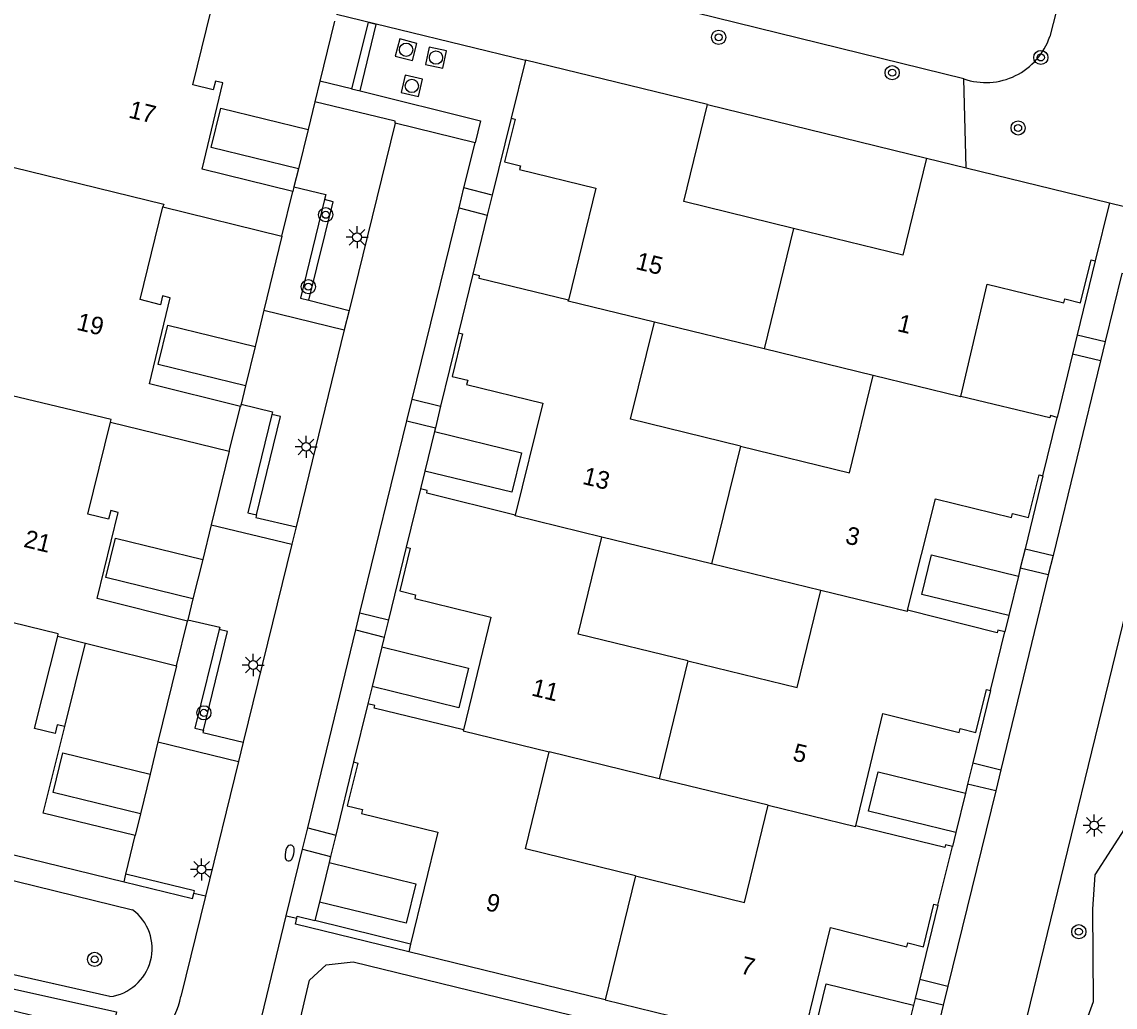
# Model space of a CAD drawing. Extents: x 128999 to 131010, y 395498 to 399007.
# Drawn here: x 129160.6 to 129222.4, y 397917.4 to 397973.1 of the extents above; entities that cross this region are included whole.
import ezdxf

# ---------------------------------------------------------------- set-up
doc = ezdxf.new("R2010")
doc.units = 0
for name, color, linetype in [('gg-afsc-muur', 7, 'Continuous'), ('gg-anno-huisnummerreeks BGT', 7, 'Continuous'), ('gg-bbg-gedigitaliseerde bebouwing', 7, 'Continuous'), ('gg-bbg-hoofdgebouw', 7, 'Continuous'), ('gg-bbg-luifel en loopbrug', 7, 'Continuous'), ('gg-bbg-tussenscheiding', 7, 'Continuous'), ('gg-knt-bovenkant onderkant talud', 7, 'Continuous'), ('gg-knt-verharding', 7, 'Continuous'), ('gg-kntw-bovenkant insteek waterloop', 7, 'Continuous'), ('gg-kntw-wadi', 7, 'Continuous'), ('gt-grn-groengrens', 7, 'Continuous'), ('gt-symb-boom', 7, 'Continuous'), ('gt-symb-brandkraan', 7, 'Continuous'), ('gt-symb-lichtmast', 7, 'Continuous'), ('gt-symb-rioolschacht', 7, 'Continuous')]:
    doc.layers.add(name, color=color, linetype=linetype)

# ---------------------------------------------------------------- blocks, each defined once
blk = doc.blocks.new('gt0-BOOM')
at = {"layer": 'gt-symb-boom'}
for radius in [0.4, 0.2]:
    blk.add_circle((0, 0), radius, dxfattribs=at)
blk = doc.blocks.new('gt0-LMAST')
at = {"layer": 'gt-symb-lichtmast'}
for p, q in [((-0.005, 0.246), (-0.005, 0.621)), ((-0.182, 0.173), (-0.447, 0.438)), ((0.172, 0.173), (0.437, 0.438)), ((-0.255, -0.004), (-0.63, -0.004)), ((-0.182, -0.181), (-0.447, -0.446)), ((-0.005, -0.254), (-0.005, -0.629)), ((0.437, -0.446), (0.172, -0.181)), ((0.245, -0.004), (0.62, -0.004))]:
    blk.add_line(p, q, dxfattribs=at)
blk.add_circle((-0.005, -0.004), 0.25, dxfattribs=at)
blk = doc.blocks.new('gt0-BR')
at = {"layer": 'gt-symb-brandkraan'}
for centre, radius, start, end in [((-0.244, 0), 0.206, 107.56694, 252.43307), ((0.599, -2.664), 3, 106.89205, 107.56694), ((0, -0.691), 0.938, 73.10799, 106.89205), ((-0.599, -2.664), 3, 72.43309, 73.10799), ((0.244, 0), 0.206, 287.56695, 72.43309), ((0.599, 2.664), 3, 252.43307, 253.10797), ((0, 0.691), 0.938, 253.10797, 286.89206), ((-0.599, 2.664), 3, 286.89206, 287.56695)]:
    blk.add_arc(centre, radius, start, end, dxfattribs=at)
blk = doc.blocks.new('gt0-RS')
at = {"layer": 'gt-symb-rioolschacht'}
blk.add_lwpolyline([(-0.5, -0.5), (0.5, -0.5), (0.5, 0.5), (-0.5, 0.5)], close=True, dxfattribs=at)
blk.add_circle((0, 0), 0.375, dxfattribs=at)

msp = doc.modelspace()

# ---------------------------------------------------------------- linework, layer by layer
at = {"layer": 'gg-afsc-muur'}
for p, q in [((129199.364, 397968.381), (129211.74, 397965.357)), ((129182.583, 397920.925), (129177.168, 397922.248))]:
    msp.add_line(p, q, dxfattribs=at)
for points in [[(129170.329, 397923.775), (129170.368, 397923.933), (129166.493, 397924.878)], [(129166.39, 397924.44), (129170.26, 397923.493), (129170.329, 397923.775)], [(129182.477, 397920.49), (129176.068, 397922.056), (129176.146, 397922.38)], [(129176.146, 397922.38), (129176.172, 397922.491), (129177.168, 397922.248)]]:
    msp.add_lwpolyline(points, dxfattribs=at)
at = {"layer": 'gg-bbg-gedigitaliseerde bebouwing'}
for p, q in [((129202.565, 397954.563), (129196.358, 397956.077)), ((129208.735, 397953.058), (129202.565, 397954.563)), ((129199.595, 397942.412), (129193.387, 397943.926)), ((129205.764, 397940.907), (129199.595, 397942.412)), ((129196.627, 397930.271), (129190.419, 397931.785)), ((129202.796, 397928.766), (129196.627, 397930.271))]:
    msp.add_line(p, q, dxfattribs=at)
for points in [[(129201.224, 397949.075), (129195.017, 397950.589), (129196.358, 397956.077)], [(129201.224, 397949.075), (129207.394, 397947.57), (129208.735, 397953.058)], [(129198.253, 397936.924), (129192.046, 397938.438), (129193.387, 397943.926)], [(129198.253, 397936.924), (129204.423, 397935.419), (129205.764, 397940.907)], [(129195.285, 397924.783), (129189.078, 397926.297), (129190.419, 397931.785)], [(129195.285, 397924.783), (129201.455, 397923.278), (129202.796, 397928.766)]]:
    msp.add_lwpolyline(points, dxfattribs=at)
at = {"layer": 'gg-bbg-hoofdgebouw'}
for p, q in [((129189.077, 397970.894), (129188.266, 397967.615)), ((129199.364, 397968.381), (129189.077, 397970.894)), ((129211.74, 397965.357), (129213.987, 397964.808)), ((129213.987, 397964.808), (129222.076, 397962.832)), ((129175.31, 397960.948), (129175.927, 397963.474)), ((129168.585, 397962.591), (129175.31, 397960.948)), ((129222.076, 397962.832), (129221.272, 397959.543)), ((129186.095, 397958.791), (129185.292, 397955.478)), ((129172.335, 397948.777), (129172.967, 397951.305)), ((129218.322, 397947.392), (129219.133, 397950.687)), ((129165.613, 397950.419), (129172.335, 397948.777)), ((129183.138, 397946.657), (129182.331, 397943.353)), ((129169.349, 397936.658), (129169.974, 397939.181)), ((129162.635, 397938.336), (129164.216, 397937.941)), ((129215.355, 397935.252), (129216.165, 397938.571)), ((129164.216, 397937.941), (129169.349, 397936.658)), ((129180.168, 397934.511), (129179.362, 397931.217)), ((129149.512, 397928.567), (129166.39, 397924.44)), ((129166.493, 397924.878), (129167.008, 397927.06)), ((129212.388, 397923.128), (129213.208, 397926.437)), ((129166.39, 397924.44), (129166.493, 397924.878)), ((129182.583, 397920.925), (129182.477, 397920.49)), ((129193.572, 397917.778), (129182.477, 397920.49)), ((129193.572, 397917.778), (129204.662, 397915.068))]:
    msp.add_line(p, q, dxfattribs=at)
for points in [[(129175.927, 397963.474), (129170.806, 397964.735), (129171.975, 397969.605), (129171.548, 397969.709), (129171.427, 397969.214), (129170.271, 397969.496), (129171.55, 397974.732)], [(129204.231, 397961.376), (129198.023, 397962.892), (129199.364, 397968.381)], [(129188.266, 397967.615), (129188.486, 397967.56), (129187.898, 397965.147), (129188.789, 397964.916), (129188.734, 397964.703), (129193.047, 397963.649), (129191.5, 397957.316)], [(129211.74, 397965.357), (129210.399, 397959.869), (129204.231, 397961.376)], [(129172.967, 397951.305), (129167.829, 397952.589), (129168.993, 397957.46), (129168.565, 397957.562), (129168.447, 397957.066), (129167.289, 397957.367), (129168.585, 397962.591)], [(129213.676, 397951.883), (129215.179, 397958.232), (129219.512, 397957.176), (129219.566, 397957.389), (129220.445, 397957.167), (129221.039, 397959.6), (129221.272, 397959.543)], [(129191.5, 397957.316), (129186.448, 397958.55), (129186.484, 397958.696), (129186.095, 397958.791)], [(129185.292, 397955.478), (129185.516, 397955.424), (129184.927, 397953.011), (129185.821, 397952.793), (129185.746, 397952.555), (129190.053, 397951.502), (129188.495, 397945.172)], [(129219.133, 397950.687), (129218.759, 397950.802), (129218.718, 397950.668), (129213.676, 397951.883)], [(129169.974, 397939.181), (129164.866, 397940.464), (129166.056, 397945.326), (129165.636, 397945.429), (129165.515, 397944.934), (129164.342, 397945.217), (129165.613, 397950.419)], [(129210.676, 397939.805), (129212.243, 397946.083), (129216.549, 397945.04), (129216.603, 397945.254), (129217.5, 397945.03), (129218.102, 397947.449), (129218.322, 397947.392)], [(129188.495, 397945.172), (129183.49, 397946.407), (129183.52, 397946.557), (129183.138, 397946.657)], [(129182.331, 397943.353), (129182.554, 397943.298), (129181.971, 397940.89), (129182.865, 397940.672), (129182.813, 397940.458), (129187.126, 397939.404), (129185.569, 397933.031)], [(129216.165, 397938.571), (129215.777, 397938.669), (129215.74, 397938.524), (129210.676, 397939.805)], [(129163.036, 397933.216), (129162.609, 397933.323), (129162.486, 397932.828), (129161.331, 397933.116), (129162.635, 397938.336)], [(129207.738, 397927.607), (129209.273, 397933.954), (129213.58, 397932.875), (129213.636, 397933.104), (129214.535, 397932.887), (129215.126, 397935.308), (129215.355, 397935.252)], [(129185.569, 397933.031), (129180.516, 397934.265), (129180.554, 397934.41), (129180.168, 397934.511)], [(129167.008, 397927.06), (129161.814, 397928.324), (129163.036, 397933.216)], [(129179.362, 397931.217), (129179.591, 397931.156), (129178.996, 397928.739), (129179.87, 397928.526), (129179.815, 397928.302), (129184.128, 397927.249), (129182.583, 397920.925)], [(129213.208, 397926.437), (129212.82, 397926.535), (129212.784, 397926.39), (129207.738, 397927.607)], [(129204.776, 397915.535), (129206.317, 397921.852), (129210.624, 397920.773), (129210.677, 397920.986), (129211.567, 397920.763), (129212.165, 397923.183), (129212.388, 397923.128)]]:
    msp.add_lwpolyline(points, dxfattribs=at)
at = {"layer": 'gg-bbg-luifel en loopbrug'}
for p, q in [((129176.786, 397966.979), (129176.239, 397964.745)), ((129173.794, 397954.709), (129173.251, 397952.474)), ((129183.929, 397949.896), (129183.384, 397947.662)), ((129170.831, 397942.664), (129170.281, 397940.431)), ((129216.935, 397941.721), (129216.389, 397939.487)), ((129163.036, 397933.216), (129164.216, 397937.941)), ((129180.953, 397937.718), (129180.406, 397935.484)), ((129167.853, 397930.523), (129167.308, 397928.288)), ((129213.944, 397929.461), (129213.4, 397927.226)), ((129177.97, 397925.529), (129177.424, 397923.295)), ((129211, 397917.465), (129210.455, 397915.231))]:
    msp.add_line(p, q, dxfattribs=at)
for points in [[(129176.239, 397964.745), (129171.312, 397965.95), (129171.859, 397968.184), (129176.786, 397966.979)], [(129173.251, 397952.474), (129168.309, 397953.683), (129168.855, 397955.917), (129173.794, 397954.709)], [(129183.929, 397949.896), (129188.841, 397948.695), (129188.295, 397946.461), (129183.384, 397947.662)], [(129170.281, 397940.431), (129165.359, 397941.635), (129165.906, 397943.869), (129170.831, 397942.664)], [(129216.389, 397939.487), (129211.471, 397940.69), (129212.017, 397942.924), (129216.935, 397941.721)], [(129180.953, 397937.718), (129185.86, 397936.517), (129185.313, 397934.283), (129180.406, 397935.484)], [(129167.308, 397928.288), (129162.386, 397929.492), (129162.932, 397931.726), (129167.853, 397930.523)], [(129213.4, 397927.226), (129208.47, 397928.433), (129209.016, 397930.667), (129213.944, 397929.461)], [(129177.97, 397925.529), (129182.875, 397924.329), (129182.329, 397922.095), (129177.424, 397923.295)], [(129210.455, 397915.231), (129205.532, 397916.435), (129206.079, 397918.669), (129211, 397917.465)]]:
    msp.add_lwpolyline(points, dxfattribs=at)
at = {"layer": 'gg-bbg-tussenscheiding'}
for p, q in [((129204.231, 397961.376), (129202.565, 397954.563)), ((129201.224, 397949.075), (129199.595, 397942.412)), ((129198.253, 397936.924), (129196.627, 397930.271)), ((129195.285, 397924.783), (129193.572, 397917.778))]:
    msp.add_line(p, q, dxfattribs=at)
for points in [[(129158.232, 397965.298), (129168.625, 397962.753), (129168.585, 397962.591)], [(129196.358, 397956.077), (129191.487, 397957.265), (129191.5, 397957.316)], [(129165.613, 397950.419), (129165.649, 397950.571), (129155.239, 397953.072)], [(129213.676, 397951.883), (129213.669, 397951.855), (129208.735, 397953.058)], [(129193.387, 397943.926), (129188.483, 397945.122), (129188.495, 397945.172)], [(129162.635, 397938.336), (129162.664, 397938.456), (129146.074, 397942.519)], [(129210.676, 397939.805), (129210.654, 397939.715), (129205.764, 397940.907)], [(129185.569, 397933.031), (129185.554, 397932.972), (129190.419, 397931.785)], [(129202.796, 397928.766), (129207.728, 397927.564), (129207.738, 397927.607)]]:
    msp.add_lwpolyline(points, dxfattribs=at)
at = {"layer": 'gg-knt-bovenkant onderkant talud'}
for p, q in [((129213.845, 397969.831), (129084.364, 398001.765)), ((129219.356, 397974.735), (129218.711, 397972.225))]:
    msp.add_line(p, q, dxfattribs=at)
msp.add_arc((129215.087, 397973.449), 3.825, 251.05759, 341.33542, dxfattribs=at)
at = {"layer": 'gg-knt-verharding'}
for p, q in [((129178.282, 397973.088), (129177.451, 397969.695)), ((129178.387, 397973.497), (129189.077, 397970.894)), ((129177.451, 397969.695), (129177.168, 397968.538)), ((129179.242, 397969.267), (129177.451, 397969.695)), ((129179.242, 397969.267), (129179.73, 397969.154)), ((129177.168, 397968.538), (129176.786, 397966.979)), ((129188.266, 397967.615), (129187.193, 397963.255)), ((129181.7, 397967.33), (129179.111, 397956.746)), ((129186.224, 397966.225), (129181.7, 397967.33)), ((129185.594, 397963.669), (129186.224, 397966.225)), ((129176.239, 397964.745), (129175.99, 397963.731)), ((129175.99, 397963.731), (129175.927, 397963.474)), ((129185.318, 397962.544), (129185.594, 397963.669)), ((129187.193, 397963.255), (129185.594, 397963.669)), ((129187.193, 397963.255), (129186.917, 397962.135)), ((129182.666, 397951.725), (129185.318, 397962.544)), ((129185.318, 397962.544), (129186.917, 397962.135)), ((129186.917, 397962.135), (129186.095, 397958.791)), ((129175.31, 397960.948), (129174.291, 397956.752)), ((129221.272, 397959.543), (129220.264, 397955.369)), ((129176.836, 397957.315), (129179.111, 397956.746)), ((129174.291, 397956.752), (129173.794, 397954.709)), ((129174.291, 397956.752), (129178.835, 397955.643)), ((129179.111, 397956.746), (129178.835, 397955.643)), ((129178.835, 397955.643), (129176.106, 397944.506)), ((129185.292, 397955.478), (129184.28, 397951.332)), ((129220.264, 397955.369), (129219.998, 397954.27)), ((129220.264, 397955.369), (129221.843, 397954.977)), ((129221.843, 397954.977), (129221.58, 397953.898)), ((129221.58, 397953.898), (129218.892, 397942.883)), ((129219.998, 397954.27), (129219.133, 397950.687)), ((129221.58, 397953.898), (129219.998, 397954.27)), ((129215.907, 397910.527), (129226.181, 397952.719)), ((129173.251, 397952.474), (129173.001, 397951.444)), ((129173.001, 397951.444), (129172.967, 397951.305)), ((129182.364, 397950.493), (129182.666, 397951.725)), ((129182.666, 397951.725), (129184.28, 397951.332)), ((129184.28, 397951.332), (129183.98, 397950.104)), ((129179.714, 397939.645), (129182.364, 397950.493)), ((129182.364, 397950.493), (129183.98, 397950.104)), ((129183.98, 397950.104), (129183.929, 397949.896)), ((129172.335, 397948.777), (129171.314, 397944.629)), ((129183.384, 397947.662), (129183.138, 397946.657)), ((129218.322, 397947.392), (129217.312, 397943.261)), ((129171.314, 397944.629), (129170.831, 397942.664)), ((129171.314, 397944.629), (129175.865, 397943.522)), ((129176.106, 397944.506), (129175.865, 397943.522)), ((129175.865, 397943.522), (129173.115, 397932.339)), ((129182.331, 397943.353), (129181.328, 397939.255)), ((129217.312, 397943.261), (129217.044, 397942.166)), ((129217.312, 397943.261), (129218.892, 397942.883)), ((129218.892, 397942.883), (129218.626, 397941.792)), ((129217.044, 397942.166), (129216.935, 397941.721)), ((129218.626, 397941.792), (129217.044, 397942.166)), ((129218.626, 397941.792), (129215.945, 397930.78)), ((129170.281, 397940.431), (129169.993, 397939.259)), ((129179.481, 397938.686), (129179.714, 397939.645)), ((129179.714, 397939.645), (129181.328, 397939.255)), ((129169.993, 397939.259), (129169.974, 397939.181)), ((129181.328, 397939.255), (129181.087, 397938.267)), ((129216.389, 397939.487), (129216.165, 397938.571)), ((129176.764, 397927.497), (129179.481, 397938.686)), ((129179.481, 397938.686), (129181.087, 397938.267)), ((129181.087, 397938.267), (129180.953, 397937.718)), ((129169.349, 397936.658), (129168.3, 397932.355)), ((129180.406, 397935.484), (129180.168, 397934.511)), ((129215.355, 397935.252), (129214.359, 397931.164)), ((129168.3, 397932.355), (129167.853, 397930.523)), ((129168.3, 397932.355), (129172.851, 397931.246)), ((129173.115, 397932.339), (129172.851, 397931.246)), ((129172.851, 397931.246), (129170.98, 397923.623)), ((129179.362, 397931.217), (129178.35, 397927.079)), ((129214.359, 397931.164), (129214.065, 397929.96)), ((129214.359, 397931.164), (129215.945, 397930.78)), ((129215.945, 397930.78), (129215.652, 397929.577)), ((129214.065, 397929.96), (129213.944, 397929.461)), ((129215.652, 397929.577), (129214.065, 397929.96)), ((129215.652, 397929.577), (129212.951, 397918.55)), ((129167.308, 397928.288), (129167.008, 397927.06)), ((129176.472, 397926.295), (129176.764, 397927.497)), ((129176.764, 397927.497), (129178.35, 397927.079)), ((129213.4, 397927.226), (129213.208, 397926.437)), ((129178.35, 397927.079), (129178.056, 397925.879)), ((129175.556, 397922.519), (129176.472, 397926.295)), ((129176.472, 397926.295), (129178.056, 397925.879)), ((129178.056, 397925.879), (129177.97, 397925.529)), ((129170.98, 397923.623), (129169.596, 397917.966)), ((129170.98, 397923.623), (129170.329, 397923.775)), ((129177.424, 397923.295), (129177.168, 397922.248)), ((129212.388, 397923.128), (129211.36, 397918.94)), ((129174.176, 397916.836), (129175.556, 397922.519)), ((129175.556, 397922.519), (129176.146, 397922.38)), ((129211.36, 397918.94), (129211.094, 397917.849)), ((129211.36, 397918.94), (129212.951, 397918.55)), ((129212.951, 397918.55), (129212.686, 397917.47)), ((129211.094, 397917.849), (129211, 397917.465)), ((129212.686, 397917.47), (129211.094, 397917.849)), ((129212.686, 397917.47), (129211.681, 397913.358))]:
    msp.add_line(p, q, dxfattribs=at)
for points in [[(129179.73, 397969.154), (129180.629, 397972.911), (129180.179, 397973.021), (129179.242, 397969.267)], [(129179.73, 397969.154), (129186.539, 397967.46), (129186.224, 397966.225)], [(129181.7, 397967.33), (129181.718, 397967.439), (129177.168, 397968.538)], [(129175.99, 397963.731), (129177.792, 397963.29), (129177.721, 397963.007)], [(129177.721, 397963.007), (129176.359, 397957.432), (129176.836, 397957.315)], [(129176.836, 397957.315), (129178.205, 397962.888), (129177.721, 397963.007)], [(129222.076, 397962.832), (129230.327, 397960.816), (129228.227, 397952.219)], [(129226.181, 397952.719), (129227.394, 397957.701), (129222.781, 397958.827), (129221.843, 397954.977)], [(129173.001, 397951.444), (129174.78, 397951), (129174.744, 397950.851)], [(129174.744, 397950.851), (129173.376, 397945.306), (129173.873, 397945.196)], [(129173.873, 397945.196), (129175.225, 397950.744), (129174.744, 397950.851)], [(129173.873, 397945.196), (129173.829, 397945.044), (129176.106, 397944.506)], [(129169.993, 397939.259), (129171.801, 397938.827), (129171.766, 397938.704)], [(129171.766, 397938.704), (129170.392, 397933.127), (129170.871, 397933.013)], [(129170.871, 397933.013), (129172.233, 397938.59), (129171.766, 397938.704)], [(129170.871, 397933.013), (129170.84, 397932.88), (129173.115, 397932.339)]]:
    msp.add_lwpolyline(points, dxfattribs=at)
msp.add_arc((129163.992, 397919.191), 5.737, 304.13745, 347.66813, dxfattribs=at)
at = {"layer": 'gg-kntw-bovenkant insteek waterloop'}
msp.add_lwpolyline([(129219.668, 397913.531), (129221.179, 397917.676), (129221.144, 397922.901), (129221.272, 397924.832), (129223.117, 397927.694), (129224.472, 397932.934), (129224.33, 397936.178), (129226.855, 397947.951), (129228.833, 397951.861)], dxfattribs=at)
at = {"layer": 'gg-kntw-wadi'}
msp.add_line((129165.577, 397917.952), (129151.167, 397921.198), dxfattribs=at)
for points in [[(129119.993, 397933.658), (129125.286, 397933.064), (129166.868, 397922.862)], [(129177.395, 397914.398), (129176.211, 397916.072), (129176.876, 397918.884), (129177.808, 397919.746), (129179.329, 397919.918), (129208.175, 397912.862), (129209.197, 397911.305), (129208.409, 397908.262), (129205.98, 397907.329)]]:
    msp.add_lwpolyline(points, dxfattribs=at)
msp.add_arc((129165.238, 397920.666), 2.735, 277.11061, 53.42639, dxfattribs=at)
at = {"layer": 'gt-grn-groengrens'}
msp.add_line((129213.987, 397964.808), (129213.845, 397969.831), dxfattribs=at)
msp.add_lwpolyline([(129115.904, 397929.146), (129125.196, 397926.637), (129137.291, 397924.325), (129154.646, 397919.603), (129165.954, 397917.094), (129165.665, 397915.793), (129115.792, 397927.948), (129115.904, 397929.146)], dxfattribs=at)

# ---------------------------------------------------------------- block references
at = {"layer": 'gt-symb-boom'}
for p in [(129199.994, 397972.18), (129218.203, 397971.043), (129209.801, 397970.179), (129216.918, 397967.055), (129177.784, 397962.151), (129176.803, 397958.083), (129170.9, 397933.993), (129220.351, 397921.621), (129164.723, 397920.055)]:
    msp.add_blockref('gt0-BOOM', p, dxfattribs=at)
at = {"layer": 'gt-symb-brandkraan', "rotation": -101.1863292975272}
msp.add_blockref('gt0-BR', (129175.744, 397926.067), dxfattribs=at)
at = {"layer": 'gt-symb-lichtmast'}
for p in [(129179.561, 397960.881), (129176.681, 397949.033), (129173.688, 397936.699), (129221.224, 397927.632), (129170.77, 397925.145)]:
    msp.add_blockref('gt0-LMAST', p, dxfattribs=at)
at = {"layer": 'gt-symb-rioolschacht'}
for p, rotation in [((129182.327, 397971.479), 75.4080437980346), ((129184.016, 397971.033), 77.70114483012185), ((129182.652, 397969.433), 76.88085536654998)]:
    msp.add_blockref('gt0-RS', p, dxfattribs=dict(at, rotation=rotation))

# ---------------------------------------------------------------- texts
at = {"layer": 'gg-anno-huisnummerreeks BGT'}
for s, rotation, p in [('17', 346.5, (129166.594, 397967.651)), ('15', 346.3, (129195.251, 397959.091)), ('19', 346.6, (129163.651, 397955.658)), ('1', 346.7, (129210.042, 397955.58)), ('13', 346.2, (129192.25, 397946.944)), ('3', 346, (129207.097, 397943.589)), ('21', 346.2, (129160.663, 397943.387)), ('11', 346.3, (129189.363, 397934.983)), ('5', 346.4, (129204.121, 397931.317)), ('9', 346.3, (129186.772, 397922.852)), ('7', 346.3, (129201.173, 397919.277))]:
    msp.add_text(s, height=1, rotation=rotation, dxfattribs=at).set_placement(p)

doc.saveas('drawing.dxf')
